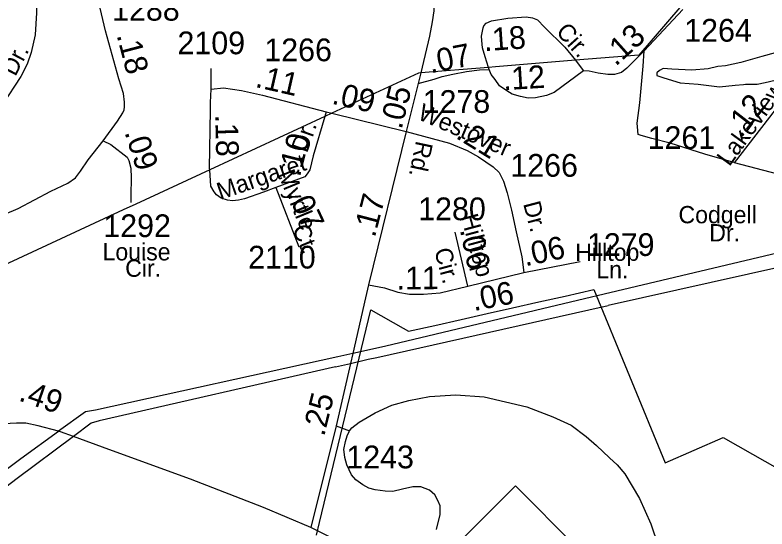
# Model space of a CAD drawing. Extents: x 2206922 to 2357709, y 510027 to 673830.
# Drawn here: x 2284540 to 2288677, y 602048 to 604874 of the extents above; entities that cross this region are included whole.
import ezdxf

# ---------------------------------------------------------------- set-up
doc = ezdxf.new("R2010")
doc.units = 0
for name, color, linetype in [('Exist Boundary Political City Limit New', 7, 'Continuous'), ('Exist Hydrographic Misc Water Feature', 7, 'Continuous'), ('Exist Road Non-System Type 51', 7, 'Continuous'), ('Exist Road Primary NC Attributed', 7, 'Continuous'), ('Exist Road Primary NC Mileage Hundredths English Label', 7, 'Continuous'), ('Exist Road Primary NC Shield CELL', 7, 'Continuous'), ('Exist Road Secondary Mileage Hundredths English Label', 7, 'Continuous'), ('Exist Road Secondary Type 51 Attributed', 7, 'Continuous'), ('Exist Road Secondary Type 51 Label', 7, 'Continuous'), ('Exist Road Secondary Type 51 Number Label', 7, 'Continuous'), ('Exist Utilities Electrical Transmission Line', 7, 'Continuous'), ('Map Preparation Boundary City Limit Buffer Line', 7, 'Continuous')]:
    doc.layers.add(name, color=color, linetype=linetype)

msp = doc.modelspace()

# ---------------------------------------------------------------- linework, layer by layer
at = {"layer": 'Exist Boundary Political City Limit New'}
msp.add_lwpolyline([(2286198.5, 602014.4), (2286215.2, 602083.9), (2286498, 603253.8), (2286675.8, 603151.9), (2286705.2, 603134.9), (2286849.8, 603167.4), (2286994.2, 603200), (2287137, 603232.2), (2287277.5, 603263.9), (2287421.5, 603296.4), (2287566, 603329), (2287724.2, 603364.7), (2288116, 602412), (2288435.5, 602550.4), (2289216.5, 602106.9)], dxfattribs=at)
at = {"layer": 'Exist Hydrographic Misc Water Feature'}
msp.add_lwpolyline([(2288721.6, 604665.6), (2288647.8, 604645.1), (2288532.6, 604613.8), (2288448.5, 604594.8), (2288406.7, 604590.6), (2288352.7, 604578.1), (2288262.7, 604571.3), (2288152.6, 604576.5), (2288106.5, 604579.9), (2288084.7, 604569.7), (2288071, 604555.6), (2288071.2, 604541.4), (2288109.4, 604527.9), (2288199.6, 604500.9), (2288297.4, 604493.9), (2288415.7, 604478.9), (2288501.6, 604487.5), (2288547.5, 604492), (2288559.2, 604494.2), (2288623.2, 604494.7), (2288667.5, 604503.1), (2288721, 604515.7)], dxfattribs=at)
at = {"layer": 'Exist Road Non-System Type 51'}
for p, q in [((2286306.3, 602615.5), (2286379.7, 602588.5)), ((2286378.7, 602584.3), (2286380.6, 602588.2)), ((2286379.7, 602588.5), (2286380.6, 602588.2))]:
    msp.add_line(p, q, dxfattribs=at)
for points in [[(2288494.8, 604062.6), (2288335, 604108.5), (2288144, 604169.2), (2288043.4, 604195.9), (2287984.2, 604210.7), (2287967.9, 604216.6), (2287965, 604259), (2287962.8, 604279), (2287976.7, 604390.3), (2287996, 604592.8), (2288000.5, 604677.2)], [(2286380.6, 602588.2), (2286392.5, 602604.3), (2286432.1, 602634.7), (2286521.5, 602687.5), (2286613.1, 602728.2), (2286706.8, 602755.1), (2286820.6, 602776.1), (2286964.3, 602785.4), (2287120.5, 602775.1), (2287354.8, 602719.3), (2287499.3, 602664.6), (2287599.5, 602619.6), (2287682.2, 602556.3), (2287738.6, 602507), (2287811.2, 602439.7), (2287851.6, 602400.1), (2287894, 602350.5), (2287975.2, 602215.3), (2288038.5, 602076), (2288077.5, 601956.5), (2288102.7, 601840.6), (2288121.5, 601752.9), (2288121.8, 601724.9)], [(2286351, 602471.4), (2286349.5, 602485.8), (2286357.2, 602529.8), (2286366.8, 602560), (2286378.7, 602584.3)], [(2286859.3, 602044.8), (2286878.6, 602127), (2286878.2, 602175), (2286866, 602204.8), (2286849.6, 602236.7), (2286819.4, 602262.4), (2286773.1, 602279.9), (2286727.4, 602279.6), (2286671.3, 602267), (2286617.5, 602254.5), (2286575.5, 602256.1), (2286521.5, 602263.6), (2286485.5, 602273.3), (2286453.3, 602291), (2286415.1, 602318.5), (2286390.8, 602346.4), (2286364.3, 602400.1), (2286354, 602441.9), (2286351, 602471.4)]]:
    msp.add_lwpolyline(points, dxfattribs=at)
at = {"layer": 'Exist Road Primary NC Attributed'}
for points in [[(2286167.6, 602056.5), (2285907.2, 602165.6), (2285505.3, 602322.2), (2285054.9, 602485.3), (2284860.3, 602556.6), (2284790.2, 602582.2), (2284778.5, 602585.4), (2284666, 602616.1), (2284599.8, 602629), (2284548.1, 602630.7), (2284264.1, 602614.5), (2283668.5, 602574.1)], [(2289571.4, 598974.2), (2289374.1, 599312.5), (2289105.2, 599815.2), (2288844.6, 600320.5), (2288699.2, 600577.3), (2288644, 600671.7), (2288578.5, 600755.7), (2288535.2, 600803.8), (2288498.9, 600834.3), (2288455.4, 600870.6), (2288365.4, 600928.7), (2288210.1, 601021.7), (2287972.1, 601143.6), (2287889.4, 601191.6), (2287284.2, 601503.8), (2287011.9, 601642.1), (2287007.1, 601632.6), (2286949, 601655.9), (2286475.6, 601901), (2286406.7, 601936.7), (2286240.2, 602020.1), (2286239.7, 602020.4), (2286167.6, 602056.5)]]:
    msp.add_lwpolyline(points, dxfattribs=at)
at = {"layer": 'Exist Road Primary NC Shield CELL'}
msp.add_lwpolyline([(2286959.9, 601952.1), (2287292.9, 602285.1), (2287625.9, 601952.1), (2287292.9, 601619.1)], close=True, dxfattribs=at)
at = {"layer": 'Exist Road Secondary Type 51 Attributed'}
for p, q in [((2285618.8, 604466.9), (2285618.8, 604580.2)), ((2286757.9, 604498.2), (2286691.8, 604233.4)), ((2286691.8, 604233.4), (2286485.2, 603390.4)), ((2285975.1, 603924.9), (2286101, 603600.3)), ((2287031, 603382.7), (2286961.3, 603679.5)), ((2287339, 603458.2), (2287649.2, 603519.6)), ((2287031, 603382.7), (2287339, 603458.2))]:
    msp.add_line(p, q, dxfattribs=at)
for points in [[(2286695, 605451.1), (2286785.4, 605163.6), (2286830.6, 605018.3), (2286841.9, 604958.5), (2286843.5, 604897.1), (2286833.8, 604837.4), (2286819.3, 604758.3), (2286778.9, 604587.1), (2286771.5, 604555.6), (2286757.9, 604498.2)], [(2284660, 605085.9), (2284656.8, 604886.7), (2284649.8, 604765.6), (2284628.8, 604667.1), (2284606.2, 604604.1), (2284570.7, 604536.3), (2284470.7, 604382.9)], [(2285024.3, 604182.1), (2285102.8, 604290.8), (2285133, 604336), (2285139.4, 604352.2), (2285142.6, 604370), (2285142.6, 604394.2), (2285136.2, 604442.6), (2285110.4, 604523.4), (2285037.7, 604786.6), (2284969.9, 605077.3)], [(2288213.6, 604905.3), (2288000.5, 604677.2), (2287947.2, 604623.9), (2287905.7, 604582.4), (2287876.1, 604558.7), (2287837.4, 604546.9), (2287801.4, 604546.4), (2287747.4, 604553.9), (2287699.2, 604565.5), (2287667.3, 604567.1)], [(2287147.4, 604574.3), (2287144.1, 604585.5), (2287126.8, 604644.1), (2287112.4, 604693.9), (2287108.1, 604733.8), (2287105.7, 604757.8), (2287111.5, 604785.9), (2287115.3, 604803.8), (2287119.3, 604814), (2287131, 604830.1), (2287160.8, 604842.3), (2287250.7, 604857.1)], [(2287250.7, 604857.1), (2287352.6, 604864), (2287386.7, 604858.5), (2287414.8, 604846.7), (2287453, 604807), (2287564.2, 604698.2), (2287622.9, 604625.1), (2287632.8, 604612.8), (2287667.3, 604567.1)], [(2286757.9, 604498.2), (2286846, 604521.6), (2286889.9, 604535.9), (2286947.7, 604548.5), (2287023.6, 604563.2), (2287095.6, 604571.9), (2287147.4, 604574.3)], [(2287667.3, 604567.1), (2287506.5, 604447.8), (2287464.6, 604431.3), (2287402.7, 604418.7), (2287362.9, 604416.3), (2287320.7, 604426), (2287274.6, 604439.5), (2287244.6, 604457.3), (2287204.4, 604484.9), (2287182.1, 604518.6), (2287159.6, 604546.4), (2287147.4, 604574.3)], [(2289396.8, 604572.1), (2288941.8, 603975.2), (2288922.3, 603961.2), (2288898.4, 603957.1), (2288498.4, 604061.7)], [(2288498.4, 604061.7), (2288724.3, 604352.9), (2288841.2, 604487.7)], [(2285975.1, 603924.9), (2285905.7, 603900.7), (2285802.4, 603863.6), (2285768.5, 603855.5), (2285736.2, 603852.3), (2285708.8, 603855.5), (2285673.3, 603866.8), (2285647.5, 603886.2), (2285634.6, 603902.3), (2285616.8, 603933), (2285610.8, 604022.7), (2285610.4, 604029.9), (2285615.2, 604352.9), (2285614.4, 604392.7), (2285618.8, 604466.9)], [(2285618.8, 604466.9), (2285686, 604473.8), (2285786.1, 604459.8), (2285900.2, 604434), (2286251.5, 604341.2)], [(2286251.5, 604341.2), (2286244, 604315.9), (2286180.5, 604099.5), (2286161.2, 604023.3), (2286147.3, 604001.2), (2286133.6, 603985.1), (2285975.1, 603924.9)], [(2286251.5, 604341.2), (2286282.4, 604333.6), (2286691.8, 604233.4)], [(2286691.8, 604233.4), (2286930.6, 604168.8), (2287027.5, 604128.4), (2287090.4, 604094.5), (2287169.5, 604039.6), (2287203.4, 604007.3), (2287227.6, 603960.5), (2287247, 603895.9), (2287271.2, 603800.6), (2287297, 603681.1), (2287327.7, 603543.8), (2287339, 603458.2)], [(2284299.2, 603702), (2284556.1, 603810.4), (2284735.9, 603904.8), (2284829.5, 603950.1), (2284871.5, 603979.1), (2284900.5, 604016.3), (2284942.5, 604077.6), (2285024.3, 604182.1)], [(2285024.3, 604182.1), (2285066.2, 604161.6), (2285155.6, 604092.7), (2285166.3, 604073.3), (2285177.1, 604031.4), (2285179.2, 603979.7), (2285176, 603882.8), (2285176, 603867.7), (2285176, 603842.6)], [(2286485.2, 603390.4), (2286468.6, 603318.6), (2286398.2, 603013.5), (2286385.5, 602958.7), (2286306.3, 602615.5), (2286167.6, 602056.5)], [(2286485.2, 603390.4), (2286573, 603373.6), (2286645.3, 603350.3), (2286709.3, 603338.8), (2286787.3, 603339.6), (2286879.2, 603346.4), (2287031, 603382.7)]]:
    msp.add_lwpolyline(points, dxfattribs=at)
at = {"layer": 'Exist Utilities Electrical Transmission Line'}
for p, q in [((2287144.1, 604585.5), (2286771.5, 604555.6)), ((2286244, 604315.9), (2285610.8, 604022.7)), ((2286282.4, 604333.6), (2286244, 604315.9)), ((2285610.8, 604022.7), (2285204.4, 603834.5)), ((2285204.4, 603834.5), (2285134.4, 603802.1)), ((2287780.8, 603338.5), (2287673.1, 603313)), ((2287696.4, 603252.2), (2287802.9, 603276)), ((2286489, 603033.6), (2286398.2, 603013.5)), ((2286398.2, 603013.5), (2286315.6, 602995.3)), ((2286302.2, 602939.6), (2286385.5, 602958.7)), ((2286385.5, 602958.7), (2286475.7, 602979.2))]:
    msp.add_line(p, q, dxfattribs=at)
for points in [[(2288198, 604916.2), (2287972.3, 604654.1), (2287622.9, 604625.1)], [(2287622.9, 604625.1), (2287183.3, 604588.7), (2287144.1, 604585.5)], [(2286771.5, 604555.6), (2286759.9, 604554.7), (2286282.4, 604333.6)], [(2289663.7, 604340.8), (2289188.6, 603705.9), (2289140.9, 603661.5), (2289089.1, 603648.9), (2287780.8, 603338.5)], [(2289721.6, 604296.9), (2289193.6, 603596), (2289141.8, 603575.5), (2287802.9, 603276)], [(2285134.4, 603802.1), (2283921.7, 603240.7), (2283654.5, 603194.6)], [(2287673.1, 603313), (2286580.1, 603053.7), (2286489, 603033.6)], [(2286475.7, 602979.2), (2286482.9, 602980.9), (2286530.7, 602991.4), (2287696.4, 603252.2)], [(2286315.6, 602995.3), (2284982.2, 602700.9), (2284926.4, 602692.5), (2284778.5, 602585.4)], [(2286302.2, 602939.6), (2285002.8, 602643.1), (2284959, 602630.8), (2284860.3, 602556.6)], [(2284026.3, 602029), (2284570.9, 602435.2), (2284778.5, 602585.4)], [(2284860.3, 602556.6), (2284552.1, 602325), (2284192.7, 602051.8), (2284079.1, 601970.5)]]:
    msp.add_lwpolyline(points, dxfattribs=at)
at = {"layer": 'Map Preparation Boundary City Limit Buffer Line'}
msp.add_lwpolyline([(2286198.5, 602014.4), (2286215.2, 602083.9), (2286498, 603253.8), (2286675.8, 603151.9), (2286705.2, 603134.9), (2286849.8, 603167.4), (2286994.2, 603200), (2287137, 603232.2), (2287277.5, 603263.9), (2287421.5, 603296.4), (2287566, 603329), (2287724.2, 603364.7), (2288116, 602412), (2288435.5, 602550.4), (2289216.5, 602106.9)], dxfattribs=at)

# ---------------------------------------------------------------- texts
at = {"layer": 'Exist Road Primary NC Mileage Hundredths English Label'}
msp.add_text('.49', height=125, rotation=340.7726, dxfattribs=at).set_placement((2284554.4, 602756.1))
at = {"layer": 'Exist Road Secondary Mileage Hundredths English Label'}
for s, rotation, p in [('.18', 3.8736, (2287121.7, 604675.2)), ('.13', 41.8213, (2287843.7, 604588.8)), ('.18', 284.6843, (2285097.8, 604763.6)), ('.07', 10.9623, (2286826.2, 604553.1)), ('.11', 347.1123, (2285856.5, 604479.3)), ('.12', 3.4531, (2287227.2, 604460.4)), ('.09', 347.1123, (2286277.7, 604387)), ('.05', 76.1723, (2286666.3, 604241.3)), ('.12', 52.2684, (2288534.3, 604193.5)), ('.18', 271.374, (2285640.8, 604326.3)), ('.21', 328.3458, (2286959, 604200.6)), ('.09', 287.8887, (2285140.7, 604229.5)), ('.10', 75.7886, (2286106.5, 603979.3)), ('.07', 295.0512, (2286035.1, 603889.4)), ('.17', 75.4231, (2286518.8, 603646.5)), ('.06', 281.8635, (2286986.6, 603693.6)), ('.06', 11.9303, (2287346.9, 603491.7)), ('.11', 0.588, (2286639.6, 603364.6)), ('.06', 11.0327, (2287064.3, 603245.8)), ('.25', 76.1485, (2286240.1, 602553.1))]:
    msp.add_text(s, height=125, rotation=rotation, dxfattribs=at).set_placement(p)
at = {"layer": 'Exist Road Secondary Type 51 Label'}
for s, rotation, p in [('Cir.', 311.8871, (2287511.3, 604779.1)), ('Dr.', 62.3038, (2284540.8, 604532.2)), ('Lakeview', 54.0138, (2288469.8, 604037.2)), ('Westover', 336.9098, (2286748.9, 604303.3)), ('Dr.', 70.6904, (2286146.1, 604111.5)), ('Rd.', 258.126, (2286746.7, 604186.2)), ('Margaret', 19.2587, (2285669.7, 603855.8)), ('Myrtle', 292.4319, (2285984.1, 604000.2)), ('Dr.', 284.7462, (2287334.6, 603836.8)), ('Hilltop', 285.0394, (2286991.5, 603766.7)), ('Ct.', 292.4319, (2286063.1, 603700.7)), ('Cir.', 285.0394, (2286845.2, 603580.4))]:
    msp.add_text(s, height=95, rotation=rotation, dxfattribs=at).set_placement(p)
for s, p in [('Codgell', (2288189.8, 603729)), ('Dr.', (2288359.1, 603629.3)), ('Louise', (2285020.9, 603524.8)), ('Hilltop', (2287621.6, 603522.3)), ('Cir.', (2285145.6, 603434.7)), ('Ln.', (2287737.9, 603426.6))]:
    msp.add_text(s, height=95, dxfattribs=at).set_placement(p)
at = {"layer": 'Exist Road Secondary Type 51 Number Label'}
for s, p in [('1288', (2285073.7, 604843.1)), ('1264', (2288221.5, 604727.6)), ('2109', (2285433.3, 604658.3)), ('1266', (2285911.1, 604619.9)), ('1278', (2286782.2, 604335.9)), ('1261', (2288019.9, 604137.6)), ('1266', (2287264.7, 603984.9)), ('1280', (2286757.8, 603745.8)), ('1292', (2285025.2, 603652.9)), ('1279', (2287686.1, 603549.3)), ('2110', (2285822.1, 603480.1)), ('1243', (2286362.4, 602381.6))]:
    msp.add_text(s, height=125, dxfattribs=at).set_placement(p)

doc.saveas('drawing.dxf')
